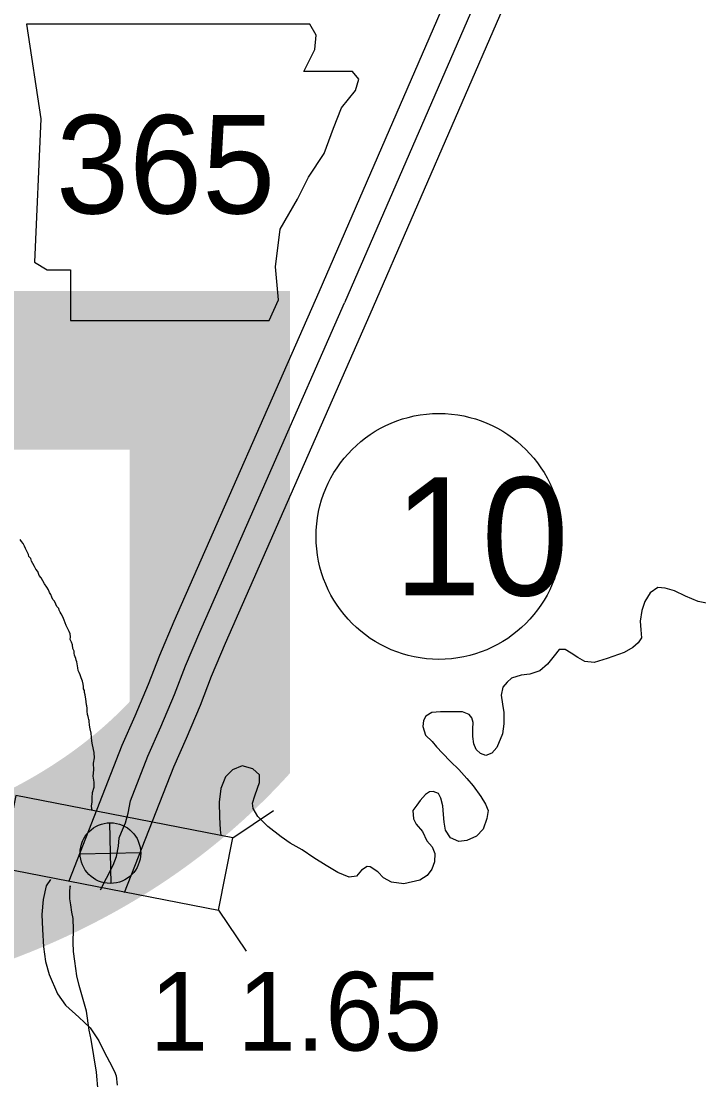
# Model space of a CAD drawing. Extents: x 31699 to 244310, y -8841 to 11474.
# Drawn here: x 103504.7 to 103747.3, y -378.6 to 0.3 of the extents above; entities that cross this region are included whole.
import ezdxf

# ---------------------------------------------------------------- set-up
doc = ezdxf.new("R2010")
doc.units = 0
for name, color, linetype in [('B_Logo', 7, 'Continuous'), ('G-ANNO-TEXT', 7, 'Continuous'), ('Level 21', 7, 'Continuous'), ('R_Border', 7, 'Continuous'), ('R_Border Notes', 7, 'Continuous'), ('R_Draft', 7, 'Continuous'), ('R_Logo', 7, 'Continuous'), ('R_XS_EARTHWORK_STAGE1', 7, 'Continuous'), ('R_XS_EARTHWORK_STAGE2', 7, 'Continuous'), ('S_WALL_ANNOT', 7, 'Continuous')]:
    doc.layers.add(name, color=color, linetype=linetype)

msp = doc.modelspace()

# ---------------------------------------------------------------- linework, layer by layer
at = {"layer": 'B_Logo'}
for points in [[(103748.16, 222.36), (103746.61, 212.64), (103744.7, 204.12), (103742.25, 192.44), (103740.05, 181.24), (103737.87, 172.85), (103734.47, 162.16), (103728.56, 149.95), (103723.29, 139.09), (103683.94, 45.46), (103620.47, -100.58)], [(103543.77, -278.76), (103550.05, -262.72), (103554.71, -252.3), (103559.54, -240.74), (103563.54, -230.4), (103568.63, -218.36), (103620.47, -100.58)], [(103533.04, -310.56), (103535.22, -306.41), (103537.66, -301.81), (103538.79, -298.64), (103539.51, -294.95), (103539.79, -292.01), (103540.61, -289.99), (103542.01, -286.61), (103543, -283.18), (103543.77, -278.76)]]:
    msp.add_lwpolyline(points, dxfattribs=at)
at = {"layer": 'G-ANNO-TEXT'}
msp.add_lwpolyline([(103506.58, -0.81), (103511.66, -34.65), (103509.4, -85.96), (103513.91, -88.78), (103522.37, -88.78), (103522.37, -106.83), (103593.43, -106.83), (103596.81, -99.5), (103595.68, -87.66), (103597.38, -74.12), (103603.58, -63.41), (103607.53, -55.51), (103613.17, -47.05), (103616.55, -38.03), (103619.37, -30.7), (103624.44, -24.5), (103625.57, -20.55), (103623.32, -17.73), (103605.83, -17.73), (103609.78, -9.83), (103610.35, -4.76), (103608.01, -0.86)], close=True, dxfattribs=at)
at = {"layer": 'Level 21'}
for p, q in [((103536.86, -308.29), (103536.36, -286.59)), ((103525.76, -297.69), (103547.46, -297.19))]:
    msp.add_line(p, q, dxfattribs=at)
msp.add_circle((103536.61, -297.44), 10.85, dxfattribs=at)
at = {"layer": 'R_Border Notes'}
msp.add_circle((103654.28, -184.12), 44, dxfattribs=at)
at = {"layer": 'R_Draft'}
for points in [[(103530.76, -261.46), (103530.23, -258.73), (103529.94, -257.4), (103529.74, -254.47), (103529.38, -253.01), (103529.09, -251.68), (103529.14, -251.14), (103529, -250.74), (103528.98, -250.01), (103528.91, -249.61), (103528.77, -249.21), (103528.69, -248.61), (103528.47, -247.81), (103528.31, -246.61), (103528.3, -246.01), (103528.29, -245.54), (103528.14, -244.75), (103528.07, -244.35), (103527.91, -243.35), (103527.76, -242.28), (103527.68, -241.68), (103527.59, -240.82), (103527.38, -239.95), (103527.29, -239.22), (103527.02, -238.62), (103526.93, -237.76), (103526.85, -237.02), (103526.63, -235.89), (103526.14, -234.77), (103525.78, -233.7), (103525.43, -232.84), (103525.01, -232.05), (103524.99, -231.12), (103524.78, -230.38), (103524.62, -229.05), (103524.41, -228.45), (103524.19, -227.79), (103523.98, -227.26), (103523.77, -226.6), (103523.69, -225.93), (103523.6, -225.13), (103523.19, -224.27), (103523.09, -222.87), (103522.67, -221.94), (103522.18, -220.95), (103522.37, -220.01), (103522.21, -219.01), (103521.79, -218.09), (103521.37, -217.16), (103520.75, -215.97), (103520.4, -215.04), (103520.04, -214.05), (103519.83, -213.52), (103519.55, -212.92), (103518.93, -211.8), (103518.58, -211.21), (103518.3, -210.54), (103518.09, -209.95), (103517.48, -209.22), (103517.06, -208.37), (103516.57, -207.31), (103515.96, -206.65), (103515.61, -205.86), (103515.32, -204.86), (103514.77, -204.14), (103514.42, -203.28), (103513.8, -202.29), (103513.04, -201.1), (103512.36, -200.05), (103511.8, -198.99), (103511.11, -198.07), (103510.62, -196.68), (103509.94, -195.89), (103509.38, -194.9), (103508.83, -193.84), (103508.41, -192.98), (103508.06, -192.05), (103507.44, -191.33), (103507.29, -190.6), (103506.67, -189.41), (103506.25, -188.48), (103505.83, -187.56), (103505.35, -186.63), (103504.73, -185.98), (103504.32, -185.25)], [(103530.04, -282.17), (103529.82, -280.59), (103530.06, -279.12), (103530.09, -277.71), (103530.25, -275.71), (103530.75, -273.83), (103530.77, -272.02), (103530.4, -269.96), (103530.62, -267.68), (103530.57, -265.21), (103530.86, -263.4), (103530.76, -261.58)], [(103530.76, -261.58), (103530.76, -261.46)], [(103529.05, -360.85), (103528.04, -354.05), (103526.64, -349), (103525.46, -344.82), (103524.63, -341.37), (103523.89, -336.1), (103523.4, -332.64), (103523.25, -329.43), (103523.39, -324.75), (103523.29, -320.87), (103522.76, -318.55), (103522.49, -315.95), (103522.03, -313.75), (103522.04, -311.61), (103522.25, -309.13), (103522.07, -310.14)], [(103532.82, -389.65), (103531.66, -375.78), (103529.69, -364.19), (103529.05, -360.85)]]:
    msp.add_lwpolyline(points, dxfattribs=at)
at = {"layer": 'R_Logo'}
for points in [[(103752.48, -208.53), (103747.13, -207.37), (103742.55, -205.47), (103738.65, -203.61), (103735.23, -202.68), (103732.63, -202.41), (103729.94, -204.27), (103727.94, -207.45), (103726.87, -210.62)], [(103726.87, -210.62), (103726.28, -214.44), (103726.55, -217.5), (103726.81, -220.44), (103725.64, -222.2), (103723.68, -223.85), (103720.58, -225.65), (103714.5, -227.85), (103709.8, -229.22), (103706.46, -228.83), (103703.96, -227.48), (103701.66, -225.86), (103699.44, -224.57), (103697.37, -224.55), (103695.56, -226.86), (103693.15, -229.78), (103690.34, -232.18), (103686.76, -233.39), (103683.77, -233.72), (103680.26, -234.87), (103678.69, -236.31), (103677.2, -238.08), (103676.52, -240.9), (103677.06, -244.16), (103677.45, -247.16), (103677.47, -251.23), (103677.01, -254.72), (103675.05, -259.64), (103673.16, -261.68), (103671.11, -262.53), (103669.16, -261.84), (103667.6, -260.4), (103666.76, -258.35), (103666.43, -255.68), (103666.44, -252.94), (103666.53, -250.67), (103666.1, -249.01), (103665.14, -247.82), (103662.66, -246.94), (103660.66, -246.92), (103657.79, -246.84), (103654.86, -246.91), (103651.73, -247.17), (103649.63, -248.42), (103648.73, -249.98), (103648.44, -252.19), (103649.43, -255.24), (103651.88, -257.53), (103653.45, -259.37), (103655.5, -261.66), (103658.43, -264.67), (103661.42, -267.55), (103664.21, -270.7), (103666.54, -273.39), (103669.21, -277.2), (103670.94, -279.91), (103671.92, -282.16), (103671.44, -285.11), (103670.12, -288.88), (103667.77, -291.33), (103664.21, -292.88), (103661.42, -293.28), (103658.46, -292), (103656.6, -289.24), (103656.14, -286.37), (103655.95, -283.64), (103655.62, -280.57), (103654.9, -277.78), (103654.07, -276.13), (103652.19, -275.43), (103650.92, -275.52), (103649.41, -276.49), (103647.59, -278.6), (103646.35, -280.23), (103644.93, -282.2), (103645.12, -285.14), (103646.16, -287.05), (103648.35, -289.68), (103649.88, -292.99), (103651.8, -295.22), (103652.78, -297.6), (103652.71, -300.55), (103651.7, -303.17), (103650.01, -305.48), (103647.45, -307.07), (103641.68, -308.4), (103637.27, -307.83), (103634.44, -306.28), (103632.39, -304.12), (103629.69, -302.31), (103628.55, -302.2), (103626.51, -303.51), (103624.69, -305.69), (103622.17, -306.08), (103618.07, -304.43), (103613.89, -301.85), (103609.43, -299.07), (103605.31, -296.28), (103600.99, -293.9), (103597.75, -291.57), (103593.01, -287.93)], [(103593.01, -287.93), (103589.4, -284.33), (103587.68, -281.42), (103587.5, -279.56), (103588.38, -276.93), (103589.26, -274.17), (103590.01, -272.15), (103590.03, -269.48), (103587.65, -267.26), (103583.83, -266.21), (103580.39, -267.62), (103577.78, -270.14), (103576.13, -274.26), (103575.57, -279.15), (103575.68, -284.56), (103575.97, -289.09), (103576.2, -291.07)], [(103515.18, -306.92), (103513.62, -309.14), (103512.59, -314.04), (103512.1, -319.46), (103512.28, -324.74), (103512.61, -330.95), (103513.32, -336.21), (103514.68, -340.93), (103517.62, -347.81), (103520.57, -351.82), (103520.7, -351.97)], [(103520.7, -351.97), (103525.29, -356.19), (103529.39, -359.9), (103532.52, -364.63), (103534.35, -368.56)], [(103534.35, -368.56), (103536.25, -372.14), (103538.06, -375.64), (103538.62, -377.1), (103539.02, -380.43)]]:
    msp.add_lwpolyline(points, dxfattribs=at)
at = {"layer": 'R_XS_EARTHWORK_STAGE1'}
for p, q in [((103580.45, -291.99), (103595.05, -282.17)), ((103575.37, -317.9), (103585.19, -332.5))]:
    msp.add_line(p, q, dxfattribs=at)
msp.add_lwpolyline([(103580.45, -291.99), (103502.72, -276.77), (103497.65, -302.67), (103575.37, -317.9)], close=True, dxfattribs=at)
at = {"layer": 'R_XS_EARTHWORK_STAGE2'}
for points in [[(103521.84, -307.39), (103540.82, -258.86), (103545.53, -248.33), (103550.26, -237), (103554.27, -226.65), (103559.44, -214.4), (103611.32, -96.55), (103674.75, 49.39), (103714.07, 142.97), (103717.92, 152.82), (103722.33, 165.55), (103724.97, 176.28), (103726.06, 181.98), (103727.08, 189.01), (103727.84, 197.81), (103730.08, 230.83), (103733.36, 276.02), (103738.47, 326.72), (103740.61, 345.27)], [(103541.68, -311.57), (103559.27, -266.59), (103563.89, -256.27), (103568.82, -244.47), (103572.81, -234.15), (103577.81, -222.32), (103629.62, -104.6), (103693.14, 41.53), (103732.51, 135.22), (103736.69, 145.9), (103741.53, 159.87), (103744.52, 172.01), (103745.79, 178.67), (103746.95, 186.71), (103747.77, 196.08)]]:
    msp.add_lwpolyline(points, dxfattribs=at)

# ---------------------------------------------------------------- texts
at = {"layer": 'G-ANNO-TEXT'}
msp.add_text('365', height=35.2, dxfattribs=at).set_placement((103517.12, -68.57))
at = {"layer": 'R_Border'}
msp.add_text('WASHINGTON', height=500, dxfattribs=at).set_placement((100456.36, -346.53))
at = {"layer": 'R_Border Notes'}
msp.add_text('10', height=42.24, dxfattribs=at).set_placement((103638.01, -205.24))
at = {"layer": 'S_WALL_ANNOT'}
msp.add_text('1 1.65', height=28.16, dxfattribs=at).set_placement((103550.71, -368.09))

doc.saveas('drawing.dxf')
